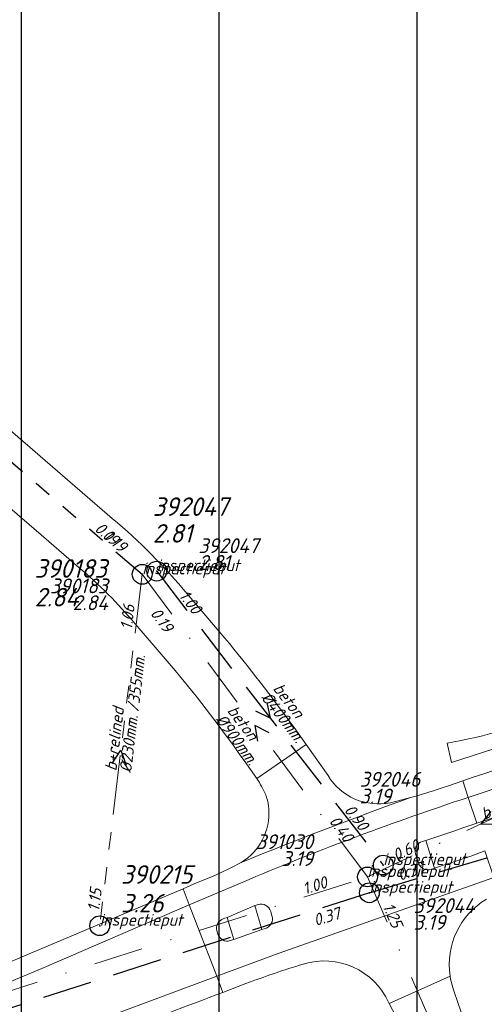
# Model space of a CAD drawing. Extents: x 148869 to 161638, y 453607 to 469810.
# Tile 357 of 656: x 155638 to 155685, y 461980 to 462079. Entities that reach past the tile are written whole.
import ezdxf
from ezdxf.enums import TextEntityAlignment as Align

# ---------------------------------------------------------------- set-up
doc = ezdxf.new("R2010")
doc.units = 0
doc.header["$PDMODE"] = 32
doc.header["$PDSIZE"] = 2
for name, pattern in [('RI-GWA', [18.45, 6, -1.8, 1.75, -1.8, 1.75, -1.8, 1.75, -1.8]), ('RI-HWA', [7.4, 5, -2.4]), ('RI-VWA', [11, 5, -3, 0, -3])]:
    doc.linetypes.add(name, pattern=pattern)
doc.layers.get('0').update_dxf_attribs({"linetype": 'CONTINUOUS'})
doc.layers.get('DEFPOINTS').update_dxf_attribs({"linetype": 'CONTINUOUS'})
for name, color, linetype in [('2022 hatch', 10, 'CONTINUOUS'), ('B-OI-RI-BOB-T18-niet meenemen', 252, 'CONTINUOUS'), ('B-OI-RI-DIAMETER-T18-niet meenemen', 252, 'CONTINUOUS'), ('B-OI-RI-GWA_TRANSPORTLEIDING-G-niet meenemen', 252, 'RI-GWA'), ('B-OI-RI-HWA-PUTDEKSELHOOGTE-T25-niet meenemen', 252, 'CONTINUOUS'), ('B-OI-RI-HWA-PUTNUMMER-T25-niet meenemen', 252, 'CONTINUOUS'), ('B-OI-RI-HWA_TRANSPORTLEIDING-G-niet meenemen', 252, 'RI-HWA'), ('B-OI-RI-MATERIAAL-T18-niet meenemen', 252, 'CONTINUOUS'), ('B-OI-RI-STROOMRICHTING-S-niet meenemen', 252, 'CONTINUOUS'), ('B-OI-RI-VWA_PUTDEKSELHOOGTE-T25-niet meenemen', 252, 'CONTINUOUS'), ('gs dwa', 252, 'CONTINUOUS'), ('gs rwa', 252, 'CONTINUOUS')]:
    doc.layers.add(name, color=color, linetype=linetype)
for name, color, linetype, lineweight in [('B-OI-RI-GWA-MATERIAAL-T18', 10, 'CONTINUOUS', 18), ('B-OI-RI-GWA-PUTDEKSELHOOGTE-T25', 10, 'CONTINUOUS', 25), ('B-OI-RI-GWA_BOB-T18', 10, 'CONTINUOUS', 18), ('B-OI-RI-GWA_DIAMETER-HOOGTE-T18', 10, 'CONTINUOUS', 18), ('B-OI-RI-GWA_DIAMETER-T18', 10, 'CONTINUOUS', 18), ('B-OI-RI-GWA_PUTNUMMER-T18', 10, 'CONTINUOUS', 18), ('B-OI-RI-GWA_RIOOLPUT-S', 10, 'CONTINUOUS', 25), ('B-OI-RI-GWA_TRANSPORTLEIDING-G', 10, 'RI-GWA', 18), ('B-OI-RI-HWA-PUTDEKSELHOOGTE-T25', 150, 'CONTINUOUS', 25), ('B-OI-RI-HWA-PUTNUMMER-T25', 150, 'CONTINUOUS', 25), ('B-OI-RI-HWA_RIOOLPUT-S', 150, 'CONTINUOUS', 25), ('B-OI-RI-STROOMRICHTING-S', 252, 'CONTINUOUS', 25), ('B-OI-RI-VWA_TRANSPORTLEIDING-G-niet meenemen', 252, 'RI-VWA', 18), ('B-RO-VH-VERHARDING_ASFALT-GV', 251, 'CONTINUOUS', 18)]:
    doc.layers.add(name, color=color, linetype=linetype, lineweight=lineweight)
doc.styles.add('iso15', font='ISO.shx', dxfattribs={"oblique": 15})
doc.styles.add('NLCS-ISO-M500-T18_CURSIEF', font='NLCS-ISO.ttf', dxfattribs={"oblique": 15, "height": 0.9})
doc.styles.add('NLCS-ISO-M750-T25_CURSIEF', font='NLCS-ISO.ttf', dxfattribs={"oblique": 15, "height": 1.875})
doc.styles.add('NLCS-ISO-M750_CURSIEF', font='NLCS-ISO.ttf', dxfattribs={"oblique": 15})

# ---------------------------------------------------------------- blocks, each defined once
blk = doc.blocks.new('ACMAP_ANN_TEMPLATE_gwa-diam-hoogte')
at = {"color": 0, "linetype": 'ByBlock', "style": 'NLCS-ISO-M500-T18_CURSIEF', "oblique": 15}
blk.add_attdef('gwa-diam-hoogte', (4, -1.3), '', height=1.2, dxfattribs=at)
blk = doc.blocks.new('ACMAP_ANN_TEMPLATE_gwa-nap-r')
at = {"color": 0, "linetype": 'ByBlock', "style": 'NLCS-ISO-M500-T18_CURSIEF', "oblique": 15}
blk.add_attdef('gwa-nap-r', (-5.6, 0.2), '', height=1.2, dxfattribs=at)
blk = doc.blocks.new('ACMAP_ANN_TEMPLATE_gwa-diam')
at = {"color": 0, "linetype": 'ByBlock', "style": 'NLCS-ISO-M500-T18_CURSIEF', "oblique": 15}
blk.add_attdef('gwa-diam', (-2.2, -1.3), '', height=1.2, dxfattribs=at)
blk = doc.blocks.new('ACMAP_ANN_TEMPLATE_gwa-materiaal')
at = {"color": 0, "linetype": 'ByBlock', "style": 'NLCS-ISO-M500-T18_CURSIEF', "oblique": 15}
blk.add_attdef('gwa-mat', (-2.2, 0.2), '', height=1.2, dxfattribs=at)
blk = doc.blocks.new('ACMAP_ANN_TEMPLATE_gwa-nap-l')
at = {"color": 0, "linetype": 'ByBlock', "style": 'NLCS-ISO-M500-T18_CURSIEF', "oblique": 15}
blk.add_attdef('gwa-nap-l', (2.3, 0.2), '', height=1.2, dxfattribs=at)
blk = doc.blocks.new('ACMAP_ANN_TEMPLATE_hwa-puth')
at = {"color": 0, "linetype": 'ByBlock', "style": 'NLCS-ISO-M750-T25_CURSIEF', "oblique": 15}
blk.add_attdef('hwa-puth', (-9, -6.8), '', height=1.875, dxfattribs=at)
blk = doc.blocks.new('ACMAP_ANN_TEMPLATE_hwa-putnr')
at = {"color": 0, "linetype": 'ByBlock', "style": 'NLCS-ISO-M750-T25_CURSIEF', "oblique": 15}
blk.add_attdef('hwa-putnr', (-9, -4.1), '', height=1.875, dxfattribs=at)
blk = doc.blocks.new('ACMAP_ANN_TEMPLATE_type knoop')
at = {"layer": 'DEFPOINTS', "style": 'NLCS-ISO-M500-T18_CURSIEF', "oblique": 15}
blk.add_attdef('type_knoop', (0, 0), '', height=1.2, dxfattribs=at)
blk = doc.blocks.new('ACMAP_ANN_TEMPLATE_gwa-puth')
at = {"color": 0, "linetype": 'ByBlock', "style": 'NLCS-ISO-M750-T25_CURSIEF', "oblique": 15}
blk.add_attdef('gwa-puth', (3, -5), '', height=1.875, dxfattribs=at)
blk = doc.blocks.new('ACMAP_ANN_TEMPLATE_gwa-putnr')
at = {"color": 0, "linetype": 'ByBlock', "style": 'NLCS-ISO-M750-T25_CURSIEF', "oblique": 15}
blk.add_attdef('gwa-putnr', (3, -2.1), '', height=1.875, dxfattribs=at)
blk = doc.blocks.new('ACMAP_ANN_TEMPLATE_diam')
at = {"color": 0, "linetype": 'ByBlock', "style": 'iso15', "oblique": 15}
blk.add_attdef('diam', (0.5, -1.3), '', height=1.2, dxfattribs=at)
blk = doc.blocks.new('ACMAP_ANN_TEMPLATE_mat')
at = {"color": 0, "linetype": 'ByBlock', "style": 'iso15', "oblique": 15}
blk.add_attdef('mat', (0.5, 0.2), '', height=1.2, dxfattribs=at)
blk = doc.blocks.new('ACMAP_ANN_TEMPLATE_nap-l')
at = {"color": 0, "linetype": 'ByBlock', "style": 'iso15', "oblique": 15}
blk.add_attdef('nap-l', (3.3, 0.2), '', height=1.2, dxfattribs=at)
blk = doc.blocks.new('ACMAP_ANN_TEMPLATE_nap-r')
at = {"color": 0, "linetype": 'ByBlock', "style": 'iso15', "oblique": 15}
blk.add_attdef('nap-r', text='', height=1.2, dxfattribs=at).set_placement((-4.1, 0.2), align=Align.RIGHT)
blk = doc.blocks.new('ACMAP_ANN_TEMPLATE_puth-dwa')
at = {"color": 0, "linetype": 'ByBlock', "style": 'iso15', "oblique": 15}
blk.add_attdef('puth-dwa', text='', height=1.5, dxfattribs=at).set_placement((2.7, 1), align=Align.RIGHT)
blk = doc.blocks.new('ACMAP_ANN_TEMPLATE_putnr-dwa')
at = {"color": 0, "linetype": 'ByBlock', "style": 'iso15', "oblique": 15}
blk.add_attdef('putnr-dwa', text='', height=1.5, dxfattribs=at).set_placement((2.7, 2.7), align=Align.RIGHT)
blk = doc.blocks.new('ACMAP_ANN_TEMPLATE_puth-rwa')
at = {"color": 0, "linetype": 'ByBlock', "style": 'iso15', "oblique": 15}
blk.add_attdef('puth-rwa', (-2.7, -4.4), '', height=1.5, dxfattribs=at)
blk = doc.blocks.new('ACMAP_ANN_TEMPLATE_putnr-rwa')
at = {"color": 0, "linetype": 'ByBlock', "style": 'iso15', "oblique": 15}
blk.add_attdef('putnr-rwa', (-2.7, -2.7), '', height=1.5, dxfattribs=at)

msp = doc.modelspace()

# ---------------------------------------------------------------- hatches: boundary and pattern name
at = {"layer": '2022 hatch'}
h = msp.add_hatch(dxfattribs=at)
h.set_pattern_fill('ANSI31', color=256, scale=19.992, angle=45)
h.set_pattern_definition([(90, (0, 0), (-19.992, 0), [])])
h.paths.add_polyline_path([(155957.388, 462199.724), (155824.598, 462339.47), (155809.402, 462364.77), (155712.061, 462492.349), (155741.324, 462534.936), (155724.447, 462653.497), (155647.562, 462844.836), (155571.032, 462835.784), (155539.498, 462940.928), (155214.406, 462860.043), (154975.035, 462800.215), (154771.747, 462639.509), (154795.059, 462617.836), (154687.68, 462525.32), (154739.275, 462359.608), (154777.217, 462294.152), (154815.258, 462238.263), (154900.318, 462169.47), (154928.549, 462144.027), (154992.389, 461993.67), (155064.085, 461959.845), (155069.754, 461944.783), (155080.623, 461929.02), (155099.543, 461841.435), (155124.54, 461788.653), (155176.213, 461747.526), (155253.101, 461670.144), (155301.179, 461625.416), (155386.96, 461536.3), (155426.743, 461562.755), (155670.404, 461472.539), (155778.97, 461514.91), (155823.821, 461578.908), (155914.942, 461739.532), (155884.36, 461781.396), (155900.671, 461812.327), (155940.194, 461941.246), (155946.895, 461971.718), (155993.497, 462030.178), (155993.118, 462149.221)])

# ---------------------------------------------------------------- linework, layer by layer
at = {"layer": 'B-OI-RI-GWA_RIOOLPUT-S', "color": 251}
for p in [(155649.93, 462022.98), (155645.64, 461987.47)]:
    msp.add_point(p, dxfattribs=at)
at = {"layer": 'B-OI-RI-GWA_TRANSPORTLEIDING-G', "color": 251}
for p, q in [((155605.27, 462061.29), (155649.93, 462022.98)), ((155649.93, 462022.98), (155645.64, 461987.47))]:
    msp.add_line(p, q, dxfattribs=at)
at = {"layer": 'B-OI-RI-GWA_TRANSPORTLEIDING-G-niet meenemen'}
msp.add_line((155605.27, 462061.29), (155649.93, 462022.98), dxfattribs=at)
at = {"layer": 'B-OI-RI-HWA_RIOOLPUT-S', "color": 251}
msp.add_point((155651.4, 462023.3), dxfattribs=at)
at = {"layer": 'B-OI-RI-HWA_TRANSPORTLEIDING-G-niet meenemen'}
for p, q in [((155651.4, 462023.3), (155674.3, 461993.6)), ((155672.9, 461990.8), (155740.3, 462010.9)), ((155672.9, 461990.8), (155568.9, 461957.4))]:
    msp.add_line(p, q, dxfattribs=at)
at = {"layer": 'B-OI-RI-STROOMRICHTING-S', "color": 251}
msp.add_lwpolyline([(155646.895, 462003.88), (155647.785, 462005.22), (155648.325, 462003.71)], dxfattribs=at)
at = {"layer": 'B-OI-RI-STROOMRICHTING-S-niet meenemen'}
for points in [[(155662.54, 462010.03), (155662.85, 462008.45), (155661.4, 462009.15)], [(155662.75, 462006.97), (155661.32, 462007.69), (155661.6, 462006.11)], [(155685.16, 461999.02), (155684.16, 461997.76), (155685.77, 461997.72)]]:
    msp.add_lwpolyline(points, dxfattribs=at)
at = {"layer": 'B-OI-RI-VWA_TRANSPORTLEIDING-G-niet meenemen'}
for p, q in [((155649.93, 462022.98), (155672.7, 461992.4)), ((155672.7, 461992.4), (155695.62, 462003.12)), ((155571.1, 461960.01), (155672.7, 461992.4)), ((155672.7, 461992.4), (155693.6, 461944.5))]:
    msp.add_line(p, q, dxfattribs=at)
at = {"layer": 'B-RO-VH-VERHARDING_ASFALT-GV', "flags": 128}
for points in [[(155646.389, 462029.059), (155635.059, 462038.811), (155623.615, 462048.644)], [(155623.223, 462041.077), (155627.78, 462037.207), (155639.722, 462026.967), (155640.48, 462026.305), (155643.535, 462023.669)], [(155658.292, 462016.535), (155654.056, 462021.492)], [(155649.213, 462017.993), (155653.25, 462013.262)], [(155660.221, 462004.166), (155661.51, 462002.349), (155666.49, 462005.795), (155665.282, 462007.506)], [(155680.751, 462005.917), (155681.192, 462003.952), (155692.05, 462007.452)], [(155668.713, 462002.644), (155666.49, 462005.795), (155661.51, 462002.349)], [(155682.884, 462000.44), (155682.33, 462002.108), (155680.989, 462001.639), (155680.142, 462001.371)], [(155682.33, 462002.108), (155682.884, 462000.44)], [(155677.063, 462000.423), (155675.029, 461999.904)], [(155682.336, 461997.357), (155683.748, 461997.838), (155682.884, 462000.44)], [(155682.884, 462000.44), (155683.748, 461997.838), (155693.43, 462000.951)], [(155678.234, 461995.989), (155678.589, 461996.09), (155681.443, 461997.039), (155682.336, 461997.357)], [(155679.487, 461993.272), (155678.589, 461996.09), (155678.234, 461995.989)], [(155660.742, 461992.154), (155654.684, 461989.573), (155657.464, 461982.357), (155663.675, 461984.661), (155685.478, 461992.341), (155684.549, 461995.033), (155683.264, 461994.541), (155682.351, 461994.225), (155679.487, 461993.272), (155679.135, 461993.165)], [(155677.567, 461994.726), (155677.864, 461993.795)], [(155677.864, 461993.795), (155677.567, 461994.726)], [(155679.135, 461993.165), (155679.487, 461993.272)], [(155657.114, 461992.491), (155655.194, 461991.692), (155654.056, 461991.203), (155654.684, 461989.573), (155660.742, 461992.154)], [(155686.018, 461990.775), (155685.478, 461992.341), (155663.675, 461984.661), (155657.464, 461982.357), (155658.088, 461980.737), (155660.418, 461981.625)], [(155518.651, 461947.239), (155519.25, 461945.324), (155525.905, 461946.712), (155534.676, 461948.755), (155558.983, 461956.277), (155580.544, 461962.924), (155598.971, 461968.696), (155617.208, 461974.49), (155624.801, 461977.122), (155632.342, 461980.053), (155639.787, 461983.15), (155654.684, 461989.573), (155654.056, 461991.203), (155650.408, 461989.646), (155638.028, 461984.424), (155635.961, 461983.563)], [(155658.528, 461988.295), (155661.311, 461989.501), (155661.674, 461989.615)], [(155661.674, 461989.615), (155661.311, 461989.501), (155662.02, 461987.105)], [(155658.834, 461985.964), (155659.183, 461986.076), (155658.528, 461988.295), (155658.18, 461988.185)], [(155658.18, 461988.185), (155658.528, 461988.295)], [(155663.047, 461988.458), (155662.917, 461988.92)], [(155662.917, 461988.92), (155663.047, 461988.458)], [(155657.469, 461986.969), (155657.575, 461986.62)], [(155657.575, 461986.62), (155657.469, 461986.969)], [(155662.361, 461987.205), (155662.02, 461987.105), (155659.183, 461986.076), (155658.834, 461985.964)], [(155662.02, 461987.105), (155662.361, 461987.205)], [(155658.088, 461980.737), (155657.464, 461982.357), (155646.622, 461978.34), (155634.097, 461974.277), (155585.838, 461959.266), (155559.94, 461951.267), (155537.834, 461944.401), (155533.083, 461942.768), (155529.702, 461941.468), (155521.497, 461938.137), (155522.088, 461936.246)], [(155674.856, 461979.684), (155674.895, 461979.61), (155681.047, 461982.388)], [(155681.047, 461982.388), (155674.895, 461979.61), (155678.841, 461972.12)]]:
    msp.add_lwpolyline(points, dxfattribs=at)
at = {"layer": 'B-RO-VH-VERHARDING_ASFALT-GV'}
for points in [[(155654.056, 462021.492, 0.046081), (155646.389, 462029.059)], [(155643.535, 462023.669, -0.042628), (155649.213, 462017.993)], [(155665.282, 462007.506, 0.014801), (155658.292, 462016.535)], [(155653.25, 462013.262, -0.022585), (155660.221, 462004.166)], [(155702.617, 462013.925, -0.084965), (155680.751, 462005.917)], [(155699.557, 462007.452, 0.013835), (155682.33, 462002.108)], [(155701.727, 462006.32, 0.008545), (155684.513, 462000.971)], [(155684.513, 462000.971, -0.008545), (155701.727, 462006.32)], [(155661.51, 462002.349, -0.054885), (155662.011, 462001.498)], [(155675.029, 461999.904, -0.317326), (155668.713, 462002.644)], [(155662.011, 462001.498, -0.133231), (155662.716, 461999.271)], [(155680.142, 462001.371, -0.016796), (155677.063, 462000.423)], [(155659.934, 461993.862, -0.010459), (155677.063, 462000.423)], [(155677.063, 462000.423, 0.010459), (155659.934, 461993.862)], [(155682.884, 462000.44, 0.019971), (155660.742, 461992.154)], [(155660.742, 461992.154, -0.019971), (155682.884, 462000.44)], [(155684.513, 462000.971, 0.001846), (155682.884, 462000.44)], [(155682.884, 462000.44, -0.001846), (155684.513, 462000.971)], [(155662.716, 461999.271, -0.285809), (155659.934, 461993.862)], [(155678.234, 461995.989, 0.419962), (155677.567, 461994.726)], [(155677.567, 461994.726, -0.419962), (155678.234, 461995.989)], [(155659.934, 461993.862, -0.023679), (155657.114, 461992.491)], [(155677.864, 461993.795, 0.43096), (155679.135, 461993.165)], [(155679.135, 461993.165, -0.43096), (155677.864, 461993.795)], [(155662.917, 461988.92, 0.420953), (155661.674, 461989.615)], [(155661.674, 461989.615, -0.420953), (155662.917, 461988.92)], [(155681.047, 461982.388, -0.304416), (155684.724, 461990.158)], [(155662.361, 461987.205, 0.433878), (155663.047, 461988.458)], [(155663.047, 461988.458, -0.433878), (155662.361, 461987.205)], [(155658.18, 461988.185, 0.402167), (155657.469, 461986.969)], [(155657.469, 461986.969, -0.402167), (155658.18, 461988.185)], [(155657.575, 461986.62, 0.411144), (155658.834, 461985.964)], [(155658.834, 461985.964, -0.411144), (155657.575, 461986.62)], [(155660.418, 461981.625, -0.016725), (155666.2, 461983.59)], [(155666.2, 461983.59, -0.380614), (155674.856, 461979.684)], [(155681.12, 461981.978, -0.01182), (155681.047, 461982.388)], [(155684.245, 461974.349, -0.061517), (155681.12, 461981.978)], [(155647.015, 461976.556, 0.000643), (155658.088, 461980.737)]]:
    msp.add_lwpolyline(points, format="xyb", dxfattribs=at)
at = {"layer": 'B-RO-VH-VERHARDING_ASFALT-GV', "flags": 128}
msp.add_lwpolyline([(155519.25, 461945.324), (155521.497, 461938.137), (155529.702, 461941.468), (155533.083, 461942.768), (155537.834, 461944.401), (155559.94, 461951.267), (155585.838, 461959.266), (155634.097, 461974.277), (155646.622, 461978.34), (155657.464, 461982.357), (155654.684, 461989.573), (155639.787, 461983.15), (155632.342, 461980.053), (155624.801, 461977.122), (155617.208, 461974.49), (155598.971, 461968.696), (155580.544, 461962.924), (155558.983, 461956.277), (155534.676, 461948.755), (155525.905, 461946.712)], close=True, dxfattribs=at)
at = {"layer": 'gs dwa'}
for p in [(155649.93, 462022.98), (155672.7, 461992.4)]:
    msp.add_point(p, dxfattribs=at)
at = {"layer": 'gs rwa'}
for p in [(155651.4, 462023.3), (155674.3, 461993.6), (155672.9, 461990.8)]:
    msp.add_point(p, dxfattribs=at)

# ---------------------------------------------------------------- block references
at = {"layer": 'B-OI-RI-BOB-T18-niet meenemen'}
ref = msp.add_blockref('ACMAP_ANN_TEMPLATE_nap-r', (155649.93, 462022.98), dxfattribs=dict(at, rotation=319.3765255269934))
ref.add_attrib('nap-r', '0.19', dxfattribs={"layer": '0', "color": 0, "linetype": 'ByBlock', "height": 1.2, "rotation": 319.37653, "style": 'NLCS-ISO-M750_CURSIEF', "oblique": 15}).set_placement((155646.948, 462025.801), align=Align.RIGHT)
ref = msp.add_blockref('ACMAP_ANN_TEMPLATE_nap-l', (155651.4, 462023.3), dxfattribs=dict(at, rotation=307.6337961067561))
ref.add_attrib('nap-l', '1.00', (155653.573, 462020.809), dxfattribs={"layer": '0', "color": 0, "linetype": 'ByBlock', "height": 1.2, "rotation": 307.6338, "style": 'NLCS-ISO-M750_CURSIEF', "oblique": 15})
ref = msp.add_blockref('ACMAP_ANN_TEMPLATE_nap-l', (155648.551, 462021.563), dxfattribs=dict(at, rotation=306.671528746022))
ref.add_attrib('nap-l', '0.19', (155650.683, 462019.036), dxfattribs={"layer": '0', "color": 0, "linetype": 'ByBlock', "height": 1.2, "rotation": 306.67153, "style": 'NLCS-ISO-M750_CURSIEF', "oblique": 15})
ref = msp.add_blockref('ACMAP_ANN_TEMPLATE_nap-r', (155674.3, 461993.6), dxfattribs=dict(at, rotation=307.6337961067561))
ref.add_attrib('nap-r', '0.90', dxfattribs={"layer": '0', "color": 0, "linetype": 'ByBlock', "height": 1.2, "rotation": 307.6338, "style": 'NLCS-ISO-M750_CURSIEF', "oblique": 15}).set_placement((155671.955, 461996.969), align=Align.RIGHT)
ref = msp.add_blockref('ACMAP_ANN_TEMPLATE_nap-r', (155672.7, 461992.4), dxfattribs=dict(at, rotation=306.671528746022))
ref.add_attrib('nap-r', '0.40', dxfattribs={"layer": '0', "color": 0, "linetype": 'ByBlock', "height": 1.2, "rotation": 306.67153, "style": 'NLCS-ISO-M750_CURSIEF', "oblique": 15}).set_placement((155670.412, 461995.808), align=Align.RIGHT)
ref = msp.add_blockref('ACMAP_ANN_TEMPLATE_nap-l', (155672.7, 461992.4), dxfattribs=dict(at, rotation=25.06614014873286))
ref.add_attrib('nap-l', '0.60', (155675.604, 461993.979), dxfattribs={"layer": '0', "color": 0, "linetype": 'ByBlock', "height": 1.2, "rotation": 25.06614, "style": 'NLCS-ISO-M750_CURSIEF', "oblique": 15})
ref = msp.add_blockref('ACMAP_ANN_TEMPLATE_nap-l', (155672.9, 461990.8), dxfattribs=dict(at, rotation=17.80462114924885))
ref.add_attrib('nap-l', '0.37', (155675.981, 461991.999), dxfattribs={"layer": '0', "color": 0, "linetype": 'ByBlock', "height": 1.2, "rotation": 17.80462, "style": 'NLCS-ISO-M750_CURSIEF', "oblique": 15})
ref = msp.add_blockref('ACMAP_ANN_TEMPLATE_nap-r', (155672.7, 461992.4), dxfattribs=dict(at, rotation=17.6822405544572))
ref.add_attrib('nap-r', '1.00', dxfattribs={"layer": '0', "color": 0, "linetype": 'ByBlock', "height": 1.2, "rotation": 17.68224, "style": 'NLCS-ISO-M750_CURSIEF', "oblique": 15}).set_placement((155668.733, 461991.345), align=Align.RIGHT)
ref = msp.add_blockref('ACMAP_ANN_TEMPLATE_nap-l', (155664.353, 461986.292), dxfattribs=dict(at, rotation=16.60561101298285))
ref.add_attrib('nap-l', '0.37', (155667.458, 461987.427), dxfattribs={"layer": '0', "color": 0, "linetype": 'ByBlock', "height": 1.2, "rotation": 16.60561, "style": 'NLCS-ISO-M750_CURSIEF', "oblique": 15})
ref = msp.add_blockref('ACMAP_ANN_TEMPLATE_nap-l', (155672.7, 461992.4), dxfattribs=dict(at, rotation=293.5728792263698))
ref.add_attrib('nap-l', '1.25', (155674.203, 461989.455), dxfattribs={"layer": '0', "color": 0, "linetype": 'ByBlock', "height": 1.2, "rotation": 293.57288, "style": 'NLCS-ISO-M750_CURSIEF', "oblique": 15})
at = {"layer": 'B-OI-RI-DIAMETER-T18-niet meenemen'}
ref = msp.add_blockref('ACMAP_ANN_TEMPLATE_diam', (155662.621, 462011.696), dxfattribs=dict(at, rotation=307.6337961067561))
ref.add_attrib('diam', '%%c400mm.', (155661.897, 462010.506), dxfattribs={"layer": '0', "color": 0, "linetype": 'ByBlock', "height": 1.2, "rotation": 307.6338, "style": 'NLCS-ISO-M750_CURSIEF', "oblique": 15})
ref = msp.add_blockref('ACMAP_ANN_TEMPLATE_diam', (155658.02, 462009.473), dxfattribs=dict(at, rotation=306.671528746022))
ref.add_attrib('diam', '%%c900mm.', (155657.276, 462008.296), dxfattribs={"layer": '0', "color": 0, "linetype": 'ByBlock', "height": 1.2, "rotation": 306.67153, "style": 'NLCS-ISO-M750_CURSIEF', "oblique": 15})
at = {"layer": 'B-OI-RI-GWA-MATERIAAL-T18', "color": 251, "rotation": 83.11142152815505}
msp.add_blockref('ACMAP_ANN_TEMPLATE_gwa-materiaal', (155647.785, 462005.225), dxfattribs=at).add_auto_attribs({'gwa-mat': 'b+relined'})
at = {"layer": 'B-OI-RI-GWA-PUTDEKSELHOOGTE-T25', "color": 251}
for p, values in [((155636.056, 462024.735), {'gwa-puth': '2.84'}), ((155644.786, 461993.811), {'gwa-puth': '3.26'})]:
    msp.add_blockref('ACMAP_ANN_TEMPLATE_gwa-puth', p, dxfattribs=at).add_auto_attribs(values)
at = {"layer": 'B-OI-RI-GWA_BOB-T18', "color": 251}
for name, p, rotation, values in [('ACMAP_ANN_TEMPLATE_gwa-nap-r', (155649.93, 462022.98), 319.3765255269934, {'gwa-nap-r': '0.19'}), ('ACMAP_ANN_TEMPLATE_gwa-nap-l', (155648.816, 462015.027), 83.11142152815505, {'gwa-nap-l': '1.06'}), ('ACMAP_ANN_TEMPLATE_gwa-nap-r', (155646.444, 461994.4), 83.11142152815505, {'gwa-nap-r': '1.15'})]:
    msp.add_blockref(name, p, dxfattribs=dict(at, rotation=rotation)).add_auto_attribs(values)
at = {"layer": 'B-OI-RI-GWA_DIAMETER-HOOGTE-T18', "color": 251, "rotation": 83.11142152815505}
msp.add_blockref('ACMAP_ANN_TEMPLATE_gwa-diam-hoogte', (155647.785, 462005.225), dxfattribs=at).add_auto_attribs({'gwa-diam-hoogte': '/355mm.'})
at = {"layer": 'B-OI-RI-GWA_DIAMETER-T18', "color": 251, "rotation": 83.11142152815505}
msp.add_blockref('ACMAP_ANN_TEMPLATE_gwa-diam', (155647.785, 462005.225), dxfattribs=at).add_auto_attribs({'gwa-diam': '%%c230mm.'})
at = {"layer": 'B-OI-RI-GWA_PUTNUMMER-T18', "color": 251}
for p, values in [((155636.056, 462024.735), {'gwa-putnr': '390183'}), ((155644.786, 461993.811), {'gwa-putnr': '390215'})]:
    msp.add_blockref('ACMAP_ANN_TEMPLATE_gwa-putnr', p, dxfattribs=at).add_auto_attribs(values)
at = {"layer": 'B-OI-RI-HWA-PUTDEKSELHOOGTE-T25', "color": 251}
msp.add_blockref('ACMAP_ANN_TEMPLATE_hwa-puth', (155660.003, 462032.984), dxfattribs=at).add_auto_attribs({'hwa-puth': '2.81'})
at = {"layer": 'B-OI-RI-HWA-PUTDEKSELHOOGTE-T25-niet meenemen'}
ref = msp.add_blockref('ACMAP_ANN_TEMPLATE_puth-rwa', (155658.31, 462027.826), dxfattribs=at)
ref.add_attrib('puth-rwa', '2.81', (155655.61, 462023.426), dxfattribs={"layer": '0', "color": 0, "linetype": 'ByBlock', "height": 1.5, "style": 'NLCS-ISO-M750_CURSIEF', "oblique": 15})
ref = msp.add_blockref('ACMAP_ANN_TEMPLATE_puth-rwa', (155674.615, 462004.221), dxfattribs=at)
ref.add_attrib('puth-rwa', '3.19', (155671.915, 461999.821), dxfattribs={"layer": '0', "color": 0, "linetype": 'ByBlock', "height": 1.5, "style": 'NLCS-ISO-M750_CURSIEF', "oblique": 15})
ref = msp.add_blockref('ACMAP_ANN_TEMPLATE_puth-rwa', (155680.064, 461991.458), dxfattribs=at)
ref.add_attrib('puth-rwa', '3.19', (155677.364, 461987.058), dxfattribs={"layer": '0', "color": 0, "linetype": 'ByBlock', "height": 1.5, "style": 'NLCS-ISO-M750_CURSIEF', "oblique": 15})
at = {"layer": 'B-OI-RI-HWA-PUTNUMMER-T25', "color": 251}
msp.add_blockref('ACMAP_ANN_TEMPLATE_hwa-putnr', (155660.003, 462032.984), dxfattribs=at).add_auto_attribs({'hwa-putnr': '392047'})
at = {"layer": 'B-OI-RI-HWA-PUTNUMMER-T25-niet meenemen'}
ref = msp.add_blockref('ACMAP_ANN_TEMPLATE_putnr-rwa', (155658.31, 462027.826), dxfattribs=at)
ref.add_attrib('putnr-rwa', '392047', (155655.61, 462025.126), dxfattribs={"layer": '0', "color": 0, "linetype": 'ByBlock', "height": 1.5, "style": 'NLCS-ISO-M750_CURSIEF', "oblique": 15})
ref = msp.add_blockref('ACMAP_ANN_TEMPLATE_putnr-rwa', (155674.615, 462004.221), dxfattribs=at)
ref.add_attrib('putnr-rwa', '392046', (155671.915, 462001.521), dxfattribs={"layer": '0', "color": 0, "linetype": 'ByBlock', "height": 1.5, "style": 'NLCS-ISO-M750_CURSIEF', "oblique": 15})
ref = msp.add_blockref('ACMAP_ANN_TEMPLATE_putnr-rwa', (155680.064, 461991.458), dxfattribs=at)
ref.add_attrib('putnr-rwa', '392044', (155677.364, 461988.758), dxfattribs={"layer": '0', "color": 0, "linetype": 'ByBlock', "height": 1.5, "style": 'NLCS-ISO-M750_CURSIEF', "oblique": 15})
at = {"layer": 'B-OI-RI-MATERIAAL-T18-niet meenemen'}
ref = msp.add_blockref('ACMAP_ANN_TEMPLATE_mat', (155662.621, 462011.696), dxfattribs=dict(at, rotation=307.6337961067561))
ref.add_attrib('mat', 'beton', (155663.085, 462011.422), dxfattribs={"layer": '0', "color": 0, "linetype": 'ByBlock', "height": 1.2, "rotation": 307.6338, "style": 'NLCS-ISO-M750_CURSIEF', "oblique": 15})
ref = msp.add_blockref('ACMAP_ANN_TEMPLATE_mat', (155658.02, 462009.473), dxfattribs=dict(at, rotation=306.671528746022))
ref.add_attrib('mat', 'beton', (155658.479, 462009.191), dxfattribs={"layer": '0', "color": 0, "linetype": 'ByBlock', "height": 1.2, "rotation": 306.67153, "style": 'NLCS-ISO-M750_CURSIEF', "oblique": 15})
ref = msp.add_blockref('ACMAP_ANN_TEMPLATE_mat', (155684.16, 461997.76), dxfattribs=dict(at, rotation=25.06614014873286))
ref.add_attrib('mat', 'beton', (155684.528, 461998.153), dxfattribs={"layer": '0', "color": 0, "linetype": 'ByBlock', "height": 1.2, "rotation": 25.06614, "style": 'NLCS-ISO-M750_CURSIEF', "oblique": 15})
at = {"layer": 'B-OI-RI-VWA_PUTDEKSELHOOGTE-T25-niet meenemen'}
ref = msp.add_blockref('ACMAP_ANN_TEMPLATE_putnr-dwa', (155643.752, 462018.363), dxfattribs=at)
ref.add_attrib('putnr-dwa', '390183', dxfattribs={"layer": '0', "color": 0, "linetype": 'ByBlock', "height": 1.5, "style": 'NLCS-ISO-M750_CURSIEF', "oblique": 15}).set_placement((155646.452, 462021.063), align=Align.RIGHT)
ref = msp.add_blockref('ACMAP_ANN_TEMPLATE_puth-dwa', (155643.752, 462018.363), dxfattribs=at)
ref.add_attrib('puth-dwa', '2.84', dxfattribs={"layer": '0', "color": 0, "linetype": 'ByBlock', "height": 1.5, "style": 'NLCS-ISO-M750_CURSIEF', "oblique": 15}).set_placement((155646.452, 462019.363), align=Align.RIGHT)
ref = msp.add_blockref('ACMAP_ANN_TEMPLATE_putnr-dwa', (155664.497, 461992.507), dxfattribs=at)
ref.add_attrib('putnr-dwa', '391030', dxfattribs={"layer": '0', "color": 0, "linetype": 'ByBlock', "height": 1.5, "style": 'NLCS-ISO-M750_CURSIEF', "oblique": 15}).set_placement((155667.197, 461995.207), align=Align.RIGHT)
ref = msp.add_blockref('ACMAP_ANN_TEMPLATE_puth-dwa', (155664.497, 461992.507), dxfattribs=at)
ref.add_attrib('puth-dwa', '3.19', dxfattribs={"layer": '0', "color": 0, "linetype": 'ByBlock', "height": 1.5, "style": 'NLCS-ISO-M750_CURSIEF', "oblique": 15}).set_placement((155667.197, 461993.507), align=Align.RIGHT)
at = {"layer": 'DEFPOINTS'}
for p in [(155649.93, 462022.98), (155651.4, 462023.3), (155674.3, 461993.6), (155672.7, 461992.4), (155672.9, 461990.8), (155645.64, 461987.47)]:
    msp.add_blockref('ACMAP_ANN_TEMPLATE_type knoop', p, dxfattribs=at).add_auto_attribs({'type_knoop': 'inspectieput'})

doc.saveas('drawing.dxf')
